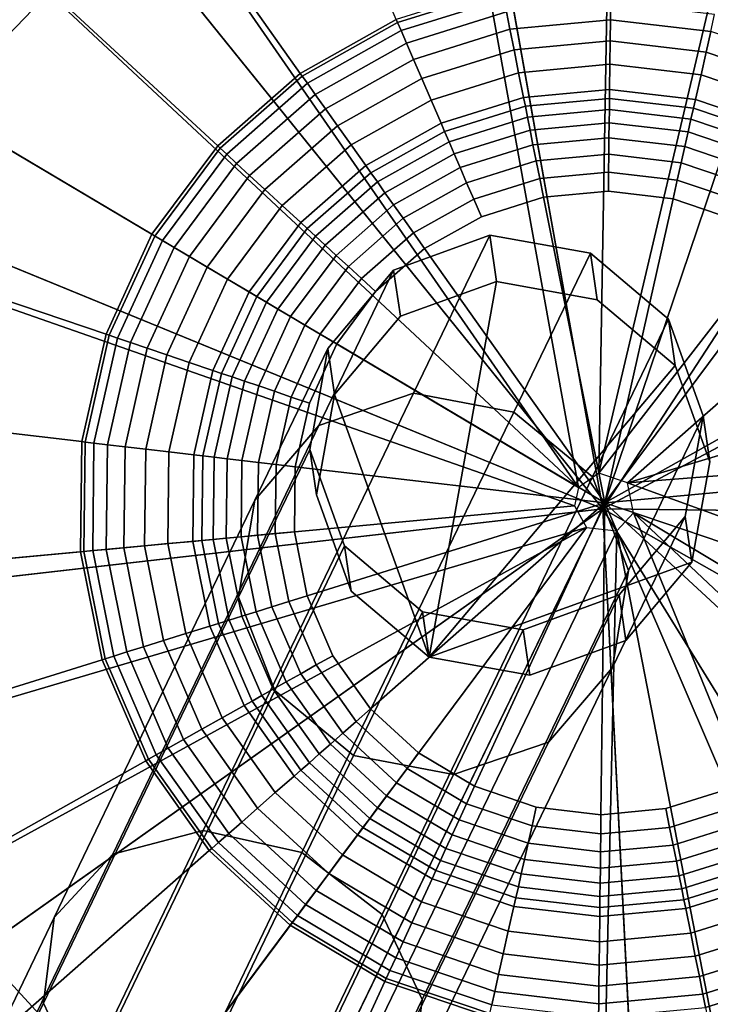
# Model space of a CAD drawing. Extents: x -43.1 to 43.1, y -41.3 to 41.3.
# Tile 606 of 656: x 15.132 to 15.675, y 29.249 to 30.023. Entities that reach past the tile are written whole.
import ezdxf

# ---------------------------------------------------------------- set-up
doc = ezdxf.new("R2010")
doc.units = 0
for name, color, linetype in [('CABLE.1', 18, 'CONTINUOUS'), ('LAMP', 7, 'CONTINUOUS'), ('LAMP_SUPPORT', 18, 'CONTINUOUS'), ('METAL_BASE', 254, 'CONTINUOUS')]:
    doc.layers.add(name, color=color, linetype=linetype)

msp = doc.modelspace()

# ---------------------------------------------------------------- linework, layer by layer
at = {"layer": 'CABLE.1'}
for points in [[(15.3669, 29.7042, 34.4221), (15.4415, 29.7296, 34.4037), (15.5014, 29.8538, 35.207), (15.4258, 29.8263, 35.2116)], [(15.4258, 29.8263, 35.2116), (15.5014, 29.8538, 35.207), (15.5068, 29.8173, 36.3935), (15.4311, 29.7901, 36.393)], [(15.4415, 29.7296, 34.4037), (15.5203, 29.7147, 34.3967), (15.5806, 29.8396, 35.2047), (15.5014, 29.8538, 35.207)], [(15.5014, 29.8538, 35.207), (15.5806, 29.8396, 35.2047), (15.5859, 29.8031, 36.3927), (15.5068, 29.8173, 36.3935)], [(15.5203, 29.7147, 34.3967), (15.5822, 29.6637, 34.4031), (15.642, 29.7877, 35.2055), (15.5806, 29.8396, 35.2047)], [(15.5806, 29.8396, 35.2047), (15.642, 29.7877, 35.2055), (15.6473, 29.7513, 36.3908), (15.5859, 29.8031, 36.3927)], [(15.3166, 29.6455, 34.4472), (15.3669, 29.7042, 34.4221), (15.4258, 29.8263, 35.2116), (15.374, 29.7647, 35.2174)], [(15.374, 29.7647, 35.2174), (15.4258, 29.8263, 35.2116), (15.4311, 29.7901, 36.393), (15.3793, 29.7287, 36.3913)], [(15.4538, 29.5221, 36.3847), (15.3793, 29.7287, 36.3913), (15.4311, 29.7901, 36.393), (15.5068, 29.8173, 36.3935)], [(15.4538, 29.5221, 36.3847), (15.5068, 29.8173, 36.3935), (15.5859, 29.8031, 36.3927), (15.6473, 29.7513, 36.3908)], [(15.5822, 29.6637, 34.4031), (15.6106, 29.5902, 34.4212), (15.6693, 29.7119, 35.2091), (15.642, 29.7877, 35.2055)], [(15.642, 29.7877, 35.2055), (15.6693, 29.7119, 35.2091), (15.6746, 29.6757, 36.3884), (15.6473, 29.7513, 36.3908)], [(15.3039, 29.5692, 34.472), (15.3166, 29.6455, 34.4472), (15.374, 29.7647, 35.2174), (15.3598, 29.6854, 35.2229)], [(15.3598, 29.6854, 35.2229), (15.374, 29.7647, 35.2174), (15.3793, 29.7287, 36.3913), (15.3651, 29.6496, 36.389)], [(15.4538, 29.5221, 36.3847), (15.6473, 29.7513, 36.3908), (15.6746, 29.6757, 36.3884), (15.6604, 29.5966, 36.386)], [(15.2048, 29.3671, 33.6967), (15.2761, 29.3858, 33.6641), (15.4415, 29.7296, 34.4037), (15.3669, 29.7042, 34.4221)], [(15.2761, 29.3858, 33.6641), (15.3537, 29.3685, 33.6518), (15.5203, 29.7147, 34.3967), (15.4415, 29.7296, 34.4037)], [(15.4538, 29.5221, 36.3847), (15.3923, 29.574, 36.3865), (15.3651, 29.6496, 36.389), (15.3793, 29.7287, 36.3913)], [(15.3537, 29.3685, 33.6518), (15.4167, 29.3198, 33.6631), (15.5822, 29.6637, 34.4031), (15.5203, 29.7147, 34.3967)], [(15.6106, 29.5902, 34.4212), (15.5979, 29.5139, 34.446), (15.6551, 29.6326, 35.2145), (15.6693, 29.7119, 35.2091)], [(15.6693, 29.7119, 35.2091), (15.6551, 29.6326, 35.2145), (15.6604, 29.5966, 36.386), (15.6746, 29.6757, 36.3884)], [(15.1587, 29.3173, 33.741), (15.2048, 29.3671, 33.6967), (15.3669, 29.7042, 34.4221), (15.3166, 29.6455, 34.4472)], [(15.3323, 29.4957, 34.4901), (15.3039, 29.5692, 34.472), (15.3598, 29.6854, 35.2229), (15.3871, 29.6096, 35.2264)], [(15.3871, 29.6096, 35.2264), (15.3598, 29.6854, 35.2229), (15.3651, 29.6496, 36.389), (15.3923, 29.574, 36.3865)], [(15.4167, 29.3198, 33.6631), (15.4483, 29.2528, 33.6951), (15.6106, 29.5902, 34.4212), (15.5822, 29.6637, 34.4031)], [(15.1503, 29.2499, 33.785), (15.1587, 29.3173, 33.741), (15.3166, 29.6455, 34.4472), (15.3039, 29.5692, 34.472)], [(15.5979, 29.5139, 34.446), (15.5476, 29.4552, 34.471), (15.6033, 29.571, 35.2203), (15.6551, 29.6326, 35.2145)], [(15.6551, 29.6326, 35.2145), (15.6033, 29.571, 35.2203), (15.6085, 29.5352, 36.3844), (15.6604, 29.5966, 36.386)], [(15.3942, 29.4447, 34.4965), (15.3323, 29.4957, 34.4901), (15.3871, 29.6096, 35.2264), (15.4486, 29.5577, 35.2272)], [(15.4486, 29.5577, 35.2272), (15.3871, 29.6096, 35.2264), (15.3923, 29.574, 36.3865), (15.4538, 29.5221, 36.3847)], [(15.4538, 29.5221, 36.3847), (15.6604, 29.5966, 36.386), (15.6085, 29.5352, 36.3844), (15.5329, 29.508, 36.3839)], [(15.4483, 29.2528, 33.6951), (15.4399, 29.1853, 33.7391), (15.5979, 29.5139, 34.446), (15.6106, 29.5902, 34.4212)], [(15.1818, 29.1828, 33.8169), (15.1503, 29.2499, 33.785), (15.3039, 29.5692, 34.472), (15.3323, 29.4957, 34.4901)], [(15.5476, 29.4552, 34.471), (15.473, 29.4298, 34.4895), (15.5277, 29.5435, 35.225), (15.6033, 29.571, 35.2203)], [(15.6033, 29.571, 35.2203), (15.5277, 29.5435, 35.225), (15.5329, 29.508, 36.3839), (15.6085, 29.5352, 36.3844)], [(15.473, 29.4298, 34.4895), (15.3942, 29.4447, 34.4965), (15.4486, 29.5577, 35.2272), (15.5277, 29.5435, 35.225)], [(15.5277, 29.5435, 35.225), (15.4486, 29.5577, 35.2272), (15.4538, 29.5221, 36.3847), (15.5329, 29.508, 36.3839)], [(15.4399, 29.1853, 33.7391), (15.3938, 29.1356, 33.7833), (15.5476, 29.4552, 34.471), (15.5979, 29.5139, 34.446)], [(15.2448, 29.1341, 33.8283), (15.1818, 29.1828, 33.8169), (15.3323, 29.4957, 34.4901), (15.3942, 29.4447, 34.4965)], [(15.3938, 29.1356, 33.7833), (15.3224, 29.1168, 33.816), (15.473, 29.4298, 34.4895), (15.5476, 29.4552, 34.471)], [(15.3224, 29.1168, 33.816), (15.2448, 29.1341, 33.8283), (15.3942, 29.4447, 34.4965), (15.473, 29.4298, 34.4895)], [(14.9622, 28.8618, 33.0604), (15.0299, 28.8729, 33.0181), (15.2761, 29.3858, 33.6641), (15.2048, 29.3671, 33.6967)], [(15.0299, 28.8729, 33.0181), (15.1061, 28.8527, 33.0022), (15.3537, 29.3685, 33.6518), (15.2761, 29.3858, 33.6641)], [(15.1061, 28.8527, 33.0022), (15.1704, 28.8067, 33.0169), (15.4167, 29.3198, 33.6631), (15.3537, 29.3685, 33.6518)], [(14.9211, 28.8224, 33.1177), (14.9622, 28.8618, 33.0604), (15.2048, 29.3671, 33.6967), (15.1587, 29.3173, 33.741)], [(14.9177, 28.7653, 33.1747), (14.9211, 28.8224, 33.1177), (15.1587, 29.3173, 33.741), (15.1503, 29.2499, 33.785)], [(15.1704, 28.8067, 33.0169), (15.2055, 28.7472, 33.0584), (15.4483, 29.2528, 33.6951), (15.4167, 29.3198, 33.6631)], [(15.2055, 28.7472, 33.0584), (15.2021, 28.6901, 33.1154), (15.4399, 29.1853, 33.7391), (15.4483, 29.2528, 33.6951)], [(14.9528, 28.7058, 33.2162), (14.9177, 28.7653, 33.1747), (15.1503, 29.2499, 33.785), (15.1818, 29.1828, 33.8169)]]:
    msp.add_3dface(points, dxfattribs=at)
at = {"layer": 'LAMP'}
for points in [[(15.6468, 30.394, 41.1433), (15.4572, 30.3844, 41.1433), (15.5903, 29.6387, 41.1433), (15.8329, 30.3562, 41.1433)], [(15.276, 30.3278, 41.1433), (15.1145, 30.228, 41.1433), (15.5903, 29.6387, 41.1433), (15.4572, 30.3844, 41.1433)], [(15.8329, 30.3562, 41.1433), (15.5903, 29.6387, 41.1433), (16.0037, 30.2733, 41.1433)], [(16.1486, 30.1506, 41.1433), (16.0037, 30.2733, 41.1433), (15.5903, 29.6387, 41.1433), (16.2583, 29.9957, 41.1433)], [(15.6351, 30.2372, 44.2735), (15.7825, 30.2073, 44.2735), (15.5903, 29.6387, 44.2735), (15.4848, 30.2296, 44.2735)], [(14.9829, 30.0912, 41.1434), (14.8894, 29.9259, 41.1434), (15.5903, 29.6387, 41.1433), (15.1145, 30.228, 41.1433)], [(15.3412, 30.1848, 44.2735), (15.4848, 30.2296, 44.2735), (15.5903, 29.6387, 44.2735), (15.2132, 30.1057, 44.2735)], [(15.7825, 30.2073, 44.2735), (15.9179, 30.1416, 44.2735), (15.5903, 29.6387, 44.2735)], [(15.0247, 30.0601, 44.2522), (15.1472, 30.1875, 44.2522), (15.2132, 30.1057, 44.2735), (15.1089, 29.9973, 44.2735)], [(16.0327, 30.0443, 44.2735), (16.1196, 29.9216, 44.2735), (15.5903, 29.6387, 44.2735), (15.9179, 30.1416, 44.2735)], [(15.1089, 29.9973, 44.2735), (15.2132, 30.1057, 44.2735), (15.5903, 29.6387, 44.2735), (15.0349, 29.8663, 44.2735)], [(16.3261, 29.8183, 41.1433), (16.2583, 29.9957, 41.1433), (15.5903, 29.6387, 41.1433), (16.3476, 29.6297, 41.1433)], [(14.84, 29.7426, 41.1434), (14.8377, 29.5527, 41.1433), (15.5903, 29.6387, 41.1433), (14.8894, 29.9259, 41.1434)], [(16.1733, 29.781, 44.2735), (16.1904, 29.6315, 44.2735), (15.5903, 29.6387, 44.2735), (16.1196, 29.9216, 44.2735)], [(14.9957, 29.721, 44.2735), (15.0349, 29.8663, 44.2735), (15.5903, 29.6387, 44.2735), (14.994, 29.5706, 44.2735)], [(14.8828, 29.3683, 41.1433), (14.9722, 29.2008, 41.1433), (15.5903, 29.6387, 41.1433), (14.8377, 29.5527, 41.1433)], [(15.1005, 29.0609, 41.1433), (15.2596, 28.9573, 41.1433), (15.5903, 29.6387, 41.1433), (14.9722, 29.2008, 41.1433)], [(15.0296, 29.4244, 44.2735), (14.994, 29.5706, 44.2735), (15.5903, 29.6387, 44.2735), (15.1005, 29.2917, 44.2735)], [(15.2022, 29.1809, 44.2735), (15.1005, 29.2917, 44.2735), (15.5903, 29.6387, 44.2735), (15.3283, 29.0987, 44.2735)], [(15.4395, 28.8965, 41.1433), (15.6288, 28.8823, 41.1433), (15.5903, 29.6387, 41.1433), (15.2596, 28.9573, 41.1433)], [(15.4708, 29.0505, 44.2735), (15.3283, 29.0987, 44.2735), (15.5903, 29.6387, 44.2735), (15.6208, 29.0393, 44.2735)], [(15.7689, 29.0657, 44.2735), (15.6208, 29.0393, 44.2735), (15.5903, 29.6387, 44.2735), (15.9058, 29.1281, 44.2735)], [(15.8157, 28.9156, 41.1433), (15.9885, 28.9944, 41.1433), (15.5903, 29.6387, 41.1433), (15.6288, 28.8823, 41.1433)], [(16.0229, 29.2227, 44.2735), (15.9058, 29.1281, 44.2735), (15.5903, 29.6387, 44.2735), (16.1127, 29.3433, 44.2735)], [(16.1362, 29.1137, 41.1433), (16.2496, 29.2659, 41.1433), (15.5903, 29.6387, 41.1433), (15.9885, 28.9944, 41.1433)], [(16.1698, 29.4825, 44.2735), (16.1127, 29.3433, 44.2735), (15.5903, 29.6387, 44.2735), (16.1904, 29.6315, 44.2735)], [(16.3216, 29.4416, 41.1433), (16.3476, 29.6297, 41.1433), (15.5903, 29.6387, 41.1433), (16.2496, 29.2659, 41.1433)], [(15.1342, 29.1007, 44.2522), (15.0148, 29.231, 44.2522), (15.1005, 29.2917, 44.2735), (15.2022, 29.1809, 44.2735)]]:
    msp.add_3dface(points, dxfattribs=at)
at = {"layer": 'LAMP_SUPPORT'}
for points in [[(15.5871, 29.6667, 40.5662), (15.5713, 29.6555, 40.5662), (15.4042, 30.5808, 40.5662), (15.6032, 30.5993, 40.5662)], [(15.5871, 29.6667, 40.5662), (15.6032, 30.5993, 40.5662), (15.8017, 30.576, 40.5662)], [(15.5713, 29.6555, 40.5662), (15.0391, 30.4234, 40.5662), (15.2134, 30.5213, 40.5662), (15.4042, 30.5808, 40.5662)], [(15.5871, 29.6667, 40.5662), (15.8017, 30.576, 40.5662), (15.9911, 30.512, 40.5662), (16.163, 30.41, 40.5662)], [(15.5713, 29.6555, 40.5662), (14.889, 30.2915, 40.5662), (15.0391, 30.4234, 40.5662)], [(15.6097, 29.659, 40.5662), (15.5871, 29.6667, 40.5662), (16.163, 30.41, 40.5662), (16.3099, 30.2745, 40.5662)], [(15.2877, 30.3487, 36.7827), (15.1477, 30.2701, 36.7827), (15.3524, 29.9811, 36.7827), (15.4279, 30.0235, 36.7827)], [(15.5713, 29.6555, 40.5662), (14.7696, 30.1312, 40.5662), (14.889, 30.2915, 40.5662)], [(15.6097, 29.659, 40.5662), (16.3099, 30.2745, 40.5662), (16.4255, 30.1114, 40.5662), (16.5046, 29.9279, 40.5662)], [(15.1477, 30.2701, 36.7827), (15.0271, 30.1641, 36.7827), (15.2874, 29.924, 36.7827), (15.3524, 29.9811, 36.7827)], [(15.0271, 30.1641, 36.7827), (14.9311, 30.0353, 36.7827), (15.2357, 29.8546, 36.7827), (15.2874, 29.924, 36.7827)], [(15.5713, 29.6555, 40.5662), (15.568, 29.641, 40.5662), (14.6861, 29.9495, 40.5662), (14.7696, 30.1312, 40.5662)], [(15.5106, 30.0493, 36.7827), (15.4279, 30.0235, 36.7827), (15.4289, 30.0211, 36.763), (15.5111, 30.0467, 36.763)], [(15.5111, 30.0467, 36.763), (15.4289, 30.0211, 36.763), (15.4317, 30.0147, 36.7108), (15.5124, 30.0399, 36.7108)], [(14.9311, 30.0353, 36.7827), (14.8641, 29.8894, 36.7827), (15.1996, 29.7759, 36.7827), (15.2357, 29.8546, 36.7827)], [(15.5124, 30.0399, 36.7108), (15.4317, 30.0147, 36.7108), (15.4359, 30.0049, 36.6355), (15.5145, 30.0294, 36.6355)], [(15.5965, 30.037, 36.6355), (15.5145, 30.0294, 36.6355), (15.5173, 30.0158, 36.5472), (15.5963, 30.0231, 36.5472)], [(15.6783, 30.0274, 36.6355), (15.5965, 30.037, 36.6355), (15.5963, 30.0231, 36.5472), (15.6752, 30.0139, 36.5472)], [(15.5145, 30.0294, 36.6355), (15.4359, 30.0049, 36.6355), (15.4414, 29.9921, 36.5472), (15.5173, 30.0158, 36.5472)], [(15.4279, 30.0235, 36.7827), (15.3524, 29.9811, 36.7827), (15.3539, 29.979, 36.763), (15.4289, 30.0211, 36.763)], [(15.4289, 30.0211, 36.763), (15.3539, 29.979, 36.763), (15.358, 29.9733, 36.7108), (15.4317, 30.0147, 36.7108)], [(15.5963, 30.0231, 36.5472), (15.5173, 30.0158, 36.5472), (15.5205, 29.9997, 36.4555), (15.5961, 30.0067, 36.4555)], [(15.6752, 30.0139, 36.5472), (15.5963, 30.0231, 36.5472), (15.5961, 30.0067, 36.4555), (15.6716, 29.9978, 36.4555)], [(15.4317, 30.0147, 36.7108), (15.358, 29.9733, 36.7108), (15.3642, 29.9646, 36.6355), (15.4359, 30.0049, 36.6355)], [(15.5173, 30.0158, 36.5472), (15.4414, 29.9921, 36.5472), (15.4479, 29.977, 36.4555), (15.5205, 29.9997, 36.4555)], [(15.7505, 29.9885, 36.5472), (15.6752, 30.0139, 36.5472), (15.6716, 29.9978, 36.4555), (15.7436, 29.9735, 36.4555)], [(15.4359, 30.0049, 36.6355), (15.3642, 29.9646, 36.6355), (15.3722, 29.9532, 36.5472), (15.4414, 29.9921, 36.5472)], [(15.5961, 30.0067, 36.4555), (15.5205, 29.9997, 36.4555), (15.5241, 29.9816, 36.3703), (15.5959, 29.9883, 36.3703)], [(15.6716, 29.9978, 36.4555), (15.5961, 30.0067, 36.4555), (15.5959, 29.9883, 36.3703), (15.6676, 29.9799, 36.3703)], [(15.5205, 29.9997, 36.4555), (15.4479, 29.977, 36.4555), (15.4552, 29.9601, 36.3703), (15.5241, 29.9816, 36.3703)], [(15.7436, 29.9735, 36.4555), (15.6716, 29.9978, 36.4555), (15.6676, 29.9799, 36.3703), (15.7359, 29.9568, 36.3703)], [(15.4414, 29.9921, 36.5472), (15.3722, 29.9532, 36.5472), (15.3817, 29.9398, 36.4555), (15.4479, 29.977, 36.4555)], [(15.5959, 29.9883, 36.3703), (15.5241, 29.9816, 36.3703), (15.528, 29.9622, 36.3013), (15.5957, 29.9685, 36.3013)], [(15.6676, 29.9799, 36.3703), (15.5959, 29.9883, 36.3703), (15.5957, 29.9685, 36.3013), (15.6632, 29.9606, 36.3013)], [(15.3524, 29.9811, 36.7827), (15.2874, 29.924, 36.7827), (15.2893, 29.9222, 36.763), (15.3539, 29.979, 36.763)], [(15.3539, 29.979, 36.763), (15.2893, 29.9222, 36.763), (15.2945, 29.9175, 36.7108), (15.358, 29.9733, 36.7108)], [(15.5241, 29.9816, 36.3703), (15.4552, 29.9601, 36.3703), (15.4631, 29.942, 36.3013), (15.528, 29.9622, 36.3013)], [(15.7359, 29.9568, 36.3703), (15.6676, 29.9799, 36.3703), (15.6632, 29.9606, 36.3013), (15.7276, 29.9388, 36.3013)], [(15.358, 29.9733, 36.7108), (15.2945, 29.9175, 36.7108), (15.3023, 29.9102, 36.6355), (15.3642, 29.9646, 36.6355)], [(15.4479, 29.977, 36.4555), (15.3817, 29.9398, 36.4555), (15.3923, 29.9248, 36.3703), (15.4552, 29.9601, 36.3703)], [(15.3642, 29.9646, 36.6355), (15.3023, 29.9102, 36.6355), (15.3125, 29.9008, 36.5472), (15.3722, 29.9532, 36.5472)], [(15.5957, 29.9685, 36.3013), (15.528, 29.9622, 36.3013), (15.5294, 29.9552, 36.2841), (15.5956, 29.9614, 36.2841)], [(15.6632, 29.9606, 36.3013), (15.5957, 29.9685, 36.3013), (15.5956, 29.9614, 36.2841), (15.6617, 29.9537, 36.2841)], [(15.4552, 29.9601, 36.3703), (15.3923, 29.9248, 36.3703), (15.4038, 29.9087, 36.3013), (15.4631, 29.942, 36.3013)], [(15.528, 29.9622, 36.3013), (15.4631, 29.942, 36.3013), (15.4659, 29.9354, 36.2841), (15.5294, 29.9552, 36.2841)], [(15.5956, 29.9614, 36.2841), (15.5294, 29.9552, 36.2841), (15.5311, 29.9466, 36.2683), (15.5955, 29.9526, 36.2683)], [(15.6617, 29.9537, 36.2841), (15.5956, 29.9614, 36.2841), (15.5955, 29.9526, 36.2683), (15.6597, 29.9451, 36.2683)], [(15.7276, 29.9388, 36.3013), (15.6632, 29.9606, 36.3013), (15.6617, 29.9537, 36.2841), (15.7247, 29.9324, 36.2841)], [(15.568, 29.641, 40.5662), (14.6398, 29.5547, 40.5662), (14.6422, 29.7545, 40.5662), (14.6861, 29.9495, 40.5662)], [(15.3722, 29.9532, 36.5472), (15.3125, 29.9008, 36.5472), (15.3246, 29.8897, 36.4555), (15.3817, 29.9398, 36.4555)], [(15.5294, 29.9552, 36.2841), (15.4659, 29.9354, 36.2841), (15.4694, 29.9273, 36.2683), (15.5311, 29.9466, 36.2683)], [(15.5955, 29.9526, 36.2683), (15.5311, 29.9466, 36.2683), (15.5331, 29.9364, 36.2543), (15.5954, 29.9422, 36.2543)], [(15.6597, 29.9451, 36.2683), (15.5955, 29.9526, 36.2683), (15.5954, 29.9422, 36.2543), (15.6575, 29.935, 36.2543)], [(15.7247, 29.9324, 36.2841), (15.6617, 29.9537, 36.2841), (15.6597, 29.9451, 36.2683), (15.721, 29.9243, 36.2683)], [(15.4631, 29.942, 36.3013), (15.4038, 29.9087, 36.3013), (15.4079, 29.9029, 36.2841), (15.4659, 29.9354, 36.2841)], [(15.5311, 29.9466, 36.2683), (15.4694, 29.9273, 36.2683), (15.4735, 29.9178, 36.2543), (15.5331, 29.9364, 36.2543)], [(15.5954, 29.9422, 36.2543), (15.5331, 29.9364, 36.2543), (15.5354, 29.9249, 36.2426), (15.5952, 29.9305, 36.2426)], [(15.6575, 29.935, 36.2543), (15.5954, 29.9422, 36.2543), (15.5952, 29.9305, 36.2426), (15.6549, 29.9235, 36.2426)], [(15.721, 29.9243, 36.2683), (15.6597, 29.9451, 36.2683), (15.6575, 29.935, 36.2543), (15.7167, 29.9149, 36.2543)], [(15.3817, 29.9398, 36.4555), (15.3246, 29.8897, 36.4555), (15.3382, 29.8772, 36.3703), (15.3923, 29.9248, 36.3703)], [(15.4659, 29.9354, 36.2841), (15.4079, 29.9029, 36.2841), (15.413, 29.8957, 36.2683), (15.4694, 29.9273, 36.2683)], [(15.5331, 29.9364, 36.2543), (15.4735, 29.9178, 36.2543), (15.4781, 29.9071, 36.2426), (15.5354, 29.9249, 36.2426)], [(15.7167, 29.9149, 36.2543), (15.6575, 29.935, 36.2543), (15.6549, 29.9235, 36.2426), (15.7118, 29.9043, 36.2426)], [(15.3923, 29.9248, 36.3703), (15.3382, 29.8772, 36.3703), (15.3527, 29.8638, 36.3013), (15.4038, 29.9087, 36.3013)], [(15.4694, 29.9273, 36.2683), (15.413, 29.8957, 36.2683), (15.419, 29.8872, 36.2543), (15.4735, 29.9178, 36.2543)], [(15.5354, 29.9249, 36.2426), (15.4781, 29.9071, 36.2426), (15.4832, 29.8951, 36.2337), (15.538, 29.9122, 36.2337)], [(15.5952, 29.9305, 36.2426), (15.5354, 29.9249, 36.2426), (15.538, 29.9122, 36.2337), (15.5951, 29.9175, 36.2337)], [(15.6549, 29.9235, 36.2426), (15.5952, 29.9305, 36.2426), (15.5951, 29.9175, 36.2337), (15.652, 29.9108, 36.2337)], [(15.6097, 29.659, 40.5662), (16.5046, 29.9279, 40.5662), (16.5438, 29.7319, 40.5662)], [(15.2874, 29.924, 36.7827), (15.2357, 29.8546, 36.7827), (15.238, 29.8532, 36.763), (15.2893, 29.9222, 36.763)], [(15.2893, 29.9222, 36.763), (15.238, 29.8532, 36.763), (15.2439, 29.8497, 36.7108), (15.2945, 29.9175, 36.7108)], [(15.2945, 29.9175, 36.7108), (15.2439, 29.8497, 36.7108), (15.2532, 29.8442, 36.6355), (15.3023, 29.9102, 36.6355)], [(15.4735, 29.9178, 36.2543), (15.419, 29.8872, 36.2543), (15.4257, 29.8777, 36.2426), (15.4781, 29.9071, 36.2426)], [(15.5951, 29.9175, 36.2337), (15.538, 29.9122, 36.2337), (15.5407, 29.8984, 36.228), (15.5949, 29.9034, 36.228)], [(15.652, 29.9108, 36.2337), (15.5951, 29.9175, 36.2337), (15.5949, 29.9034, 36.228), (15.6489, 29.8971, 36.228)], [(15.7118, 29.9043, 36.2426), (15.6549, 29.9235, 36.2426), (15.652, 29.9108, 36.2337), (15.7063, 29.8925, 36.2337)], [(15.3023, 29.9102, 36.6355), (15.2532, 29.8442, 36.6355), (15.2651, 29.8371, 36.5472), (15.3125, 29.9008, 36.5472)], [(15.538, 29.9122, 36.2337), (15.4832, 29.8951, 36.2337), (15.4888, 29.8822, 36.228), (15.5407, 29.8984, 36.228)], [(15.7063, 29.8925, 36.2337), (15.652, 29.9108, 36.2337), (15.6489, 29.8971, 36.228), (15.7005, 29.8797, 36.228)], [(15.4038, 29.9087, 36.3013), (15.3527, 29.8638, 36.3013), (15.3579, 29.859, 36.2841), (15.4079, 29.9029, 36.2841)], [(15.4079, 29.9029, 36.2841), (15.3579, 29.859, 36.2841), (15.3644, 29.853, 36.2683), (15.413, 29.8957, 36.2683)], [(15.4781, 29.9071, 36.2426), (15.4257, 29.8777, 36.2426), (15.4333, 29.8671, 36.2337), (15.4832, 29.8951, 36.2337)], [(15.5949, 29.9034, 36.228), (15.5407, 29.8984, 36.228), (15.5437, 29.8837, 36.226), (15.5947, 29.8884, 36.226)], [(15.6489, 29.8971, 36.228), (15.5949, 29.9034, 36.228), (15.5947, 29.8884, 36.226), (15.6456, 29.8825, 36.226)], [(15.3125, 29.9008, 36.5472), (15.2651, 29.8371, 36.5472), (15.2792, 29.8287, 36.4555), (15.3246, 29.8897, 36.4555)], [(15.413, 29.8957, 36.2683), (15.3644, 29.853, 36.2683), (15.372, 29.846, 36.2543), (15.419, 29.8872, 36.2543)], [(15.4832, 29.8951, 36.2337), (15.4333, 29.8671, 36.2337), (15.4414, 29.8556, 36.228), (15.4888, 29.8822, 36.228)], [(15.5407, 29.8984, 36.228), (15.4888, 29.8822, 36.228), (15.4948, 29.8684, 36.226), (15.5437, 29.8837, 36.226)], [(15.7005, 29.8797, 36.228), (15.6489, 29.8971, 36.228), (15.6456, 29.8825, 36.226), (15.6942, 29.866, 36.226)], [(14.8641, 29.8894, 36.7827), (14.8288, 29.7327, 36.7827), (15.1805, 29.6915, 36.7827), (15.1996, 29.7759, 36.7827)], [(15.3246, 29.8897, 36.4555), (15.2792, 29.8287, 36.4555), (15.2951, 29.8193, 36.3703), (15.3382, 29.8772, 36.3703)], [(15.419, 29.8872, 36.2543), (15.372, 29.846, 36.2543), (15.3806, 29.838, 36.2426), (15.4257, 29.8777, 36.2426)], [(15.6456, 29.8825, 36.226), (15.5947, 29.8884, 36.226), (15.5437, 29.8837, 36.226), (15.5918, 29.6433, 36.226)], [(15.4888, 29.8822, 36.228), (15.4414, 29.8556, 36.228), (15.4501, 29.8433, 36.226), (15.4948, 29.8684, 36.226)], [(15.5437, 29.8837, 36.226), (15.4948, 29.8684, 36.226), (15.4501, 29.8433, 36.226), (15.5918, 29.6433, 36.226)], [(15.7383, 29.8399, 36.226), (15.6942, 29.866, 36.226), (15.6456, 29.8825, 36.226), (15.5918, 29.6433, 36.226)], [(15.3382, 29.8772, 36.3703), (15.2951, 29.8193, 36.3703), (15.3121, 29.8093, 36.3013), (15.3527, 29.8638, 36.3013)], [(15.4257, 29.8777, 36.2426), (15.3806, 29.838, 36.2426), (15.3902, 29.8292, 36.2337), (15.4333, 29.8671, 36.2337)], [(15.3527, 29.8638, 36.3013), (15.3121, 29.8093, 36.3013), (15.3182, 29.8056, 36.2841), (15.3579, 29.859, 36.2841)], [(15.4333, 29.8671, 36.2337), (15.3902, 29.8292, 36.2337), (15.4005, 29.8197, 36.228), (15.4414, 29.8556, 36.228)], [(15.3579, 29.859, 36.2841), (15.3182, 29.8056, 36.2841), (15.3258, 29.8011, 36.2683), (15.3644, 29.853, 36.2683)], [(15.4414, 29.8556, 36.228), (15.4005, 29.8197, 36.228), (15.4116, 29.8095, 36.226), (15.4501, 29.8433, 36.226)], [(15.2357, 29.8546, 36.7827), (15.1996, 29.7759, 36.7827), (15.202, 29.7751, 36.763), (15.238, 29.8532, 36.763)], [(15.238, 29.8532, 36.763), (15.202, 29.7751, 36.763), (15.2086, 29.7728, 36.7108), (15.2439, 29.8497, 36.7108)], [(15.2439, 29.8497, 36.7108), (15.2086, 29.7728, 36.7108), (15.2188, 29.7694, 36.6355), (15.2532, 29.8442, 36.6355)], [(15.3644, 29.853, 36.2683), (15.3258, 29.8011, 36.2683), (15.3347, 29.7958, 36.2543), (15.372, 29.846, 36.2543)], [(15.2532, 29.8442, 36.6355), (15.2188, 29.7694, 36.6355), (15.2319, 29.765, 36.5472), (15.2651, 29.8371, 36.5472)], [(15.372, 29.846, 36.2543), (15.3347, 29.7958, 36.2543), (15.3448, 29.7899, 36.2426), (15.3806, 29.838, 36.2426)], [(15.4501, 29.8433, 36.226), (15.4116, 29.8095, 36.226), (15.381, 29.7684, 36.226), (15.5918, 29.6433, 36.226)], [(15.8056, 29.7633, 36.226), (15.7759, 29.8051, 36.226), (15.7383, 29.8399, 36.226), (15.5918, 29.6433, 36.226)], [(15.2651, 29.8371, 36.5472), (15.2319, 29.765, 36.5472), (15.2475, 29.7597, 36.4555), (15.2792, 29.8287, 36.4555)], [(15.3806, 29.838, 36.2426), (15.3448, 29.7899, 36.2426), (15.3559, 29.7832, 36.2337), (15.3902, 29.8292, 36.2337)], [(15.2792, 29.8287, 36.4555), (15.2475, 29.7597, 36.4555), (15.2649, 29.7538, 36.3703), (15.2951, 29.8193, 36.3703)], [(15.3902, 29.8292, 36.2337), (15.3559, 29.7832, 36.2337), (15.368, 29.776, 36.228), (15.4005, 29.8197, 36.228)], [(15.2951, 29.8193, 36.3703), (15.2649, 29.7538, 36.3703), (15.2837, 29.7475, 36.3013), (15.3121, 29.8093, 36.3013)], [(15.4005, 29.8197, 36.228), (15.368, 29.776, 36.228), (15.381, 29.7684, 36.226), (15.4116, 29.8095, 36.226)], [(15.3121, 29.8093, 36.3013), (15.2837, 29.7475, 36.3013), (15.2904, 29.7452, 36.2841), (15.3182, 29.8056, 36.2841)], [(15.3182, 29.8056, 36.2841), (15.2904, 29.7452, 36.2841), (15.2988, 29.7424, 36.2683), (15.3258, 29.8011, 36.2683)], [(15.3258, 29.8011, 36.2683), (15.2988, 29.7424, 36.2683), (15.3086, 29.739, 36.2543), (15.3347, 29.7958, 36.2543)], [(15.3347, 29.7958, 36.2543), (15.3086, 29.739, 36.2543), (15.3197, 29.7353, 36.2426), (15.3448, 29.7899, 36.2426)], [(15.3448, 29.7899, 36.2426), (15.3197, 29.7353, 36.2426), (15.332, 29.7311, 36.2337), (15.3559, 29.7832, 36.2337)], [(15.3559, 29.7832, 36.2337), (15.332, 29.7311, 36.2337), (15.3453, 29.7266, 36.228), (15.368, 29.776, 36.228)], [(15.1996, 29.7759, 36.7827), (15.1805, 29.6915, 36.7827), (15.1831, 29.6912, 36.763), (15.202, 29.7751, 36.763)], [(15.202, 29.7751, 36.763), (15.1831, 29.6912, 36.763), (15.1901, 29.6903, 36.7108), (15.2086, 29.7728, 36.7108)], [(15.2086, 29.7728, 36.7108), (15.1901, 29.6903, 36.7108), (15.2007, 29.6891, 36.6355), (15.2188, 29.7694, 36.6355)], [(15.368, 29.776, 36.228), (15.3453, 29.7266, 36.228), (15.3596, 29.7218, 36.226), (15.381, 29.7684, 36.226)], [(15.2188, 29.7694, 36.6355), (15.2007, 29.6891, 36.6355), (15.2145, 29.6875, 36.5472), (15.2319, 29.765, 36.5472)], [(15.2319, 29.765, 36.5472), (15.2145, 29.6875, 36.5472), (15.2308, 29.6856, 36.4555), (15.2475, 29.7597, 36.4555)], [(15.381, 29.7684, 36.226), (15.3596, 29.7218, 36.226), (15.3483, 29.6718, 36.226), (15.5918, 29.6433, 36.226)], [(15.8359, 29.666, 36.226), (15.8259, 29.7162, 36.226), (15.8056, 29.7633, 36.226), (15.5918, 29.6433, 36.226)], [(15.2475, 29.7597, 36.4555), (15.2308, 29.6856, 36.4555), (15.2491, 29.6834, 36.3703), (15.2649, 29.7538, 36.3703)], [(15.2649, 29.7538, 36.3703), (15.2491, 29.6834, 36.3703), (15.2687, 29.6811, 36.3013), (15.2837, 29.7475, 36.3013)], [(15.2837, 29.7475, 36.3013), (15.2687, 29.6811, 36.3013), (15.2758, 29.6803, 36.2841), (15.2904, 29.7452, 36.2841)], [(15.2904, 29.7452, 36.2841), (15.2758, 29.6803, 36.2841), (15.2846, 29.6793, 36.2683), (15.2988, 29.7424, 36.2683)], [(15.2988, 29.7424, 36.2683), (15.2846, 29.6793, 36.2683), (15.2948, 29.6781, 36.2543), (15.3086, 29.739, 36.2543)], [(15.3086, 29.739, 36.2543), (15.2948, 29.6781, 36.2543), (15.3065, 29.6767, 36.2426), (15.3197, 29.7353, 36.2426)], [(14.8288, 29.7327, 36.7827), (14.8269, 29.5721, 36.7827), (15.1795, 29.6049, 36.7827), (15.1805, 29.6915, 36.7827)], [(15.3197, 29.7353, 36.2426), (15.3065, 29.6767, 36.2426), (15.3194, 29.6752, 36.2337), (15.332, 29.7311, 36.2337)], [(15.6097, 29.659, 40.5662), (16.5438, 29.7319, 40.5662), (16.5414, 29.532, 40.5662), (16.4975, 29.337, 40.5662)], [(15.332, 29.7311, 36.2337), (15.3194, 29.6752, 36.2337), (15.3334, 29.6736, 36.228), (15.3453, 29.7266, 36.228)], [(15.3453, 29.7266, 36.228), (15.3334, 29.6736, 36.228), (15.3483, 29.6718, 36.226), (15.3596, 29.7218, 36.226)], [(15.1805, 29.6915, 36.7827), (15.1795, 29.6049, 36.7827), (15.1821, 29.6051, 36.763), (15.1831, 29.6912, 36.763)], [(15.1831, 29.6912, 36.763), (15.1821, 29.6051, 36.763), (15.1891, 29.6058, 36.7108), (15.1901, 29.6903, 36.7108)], [(15.1901, 29.6903, 36.7108), (15.1891, 29.6058, 36.7108), (15.1997, 29.6068, 36.6355), (15.2007, 29.6891, 36.6355)], [(15.2007, 29.6891, 36.6355), (15.1997, 29.6068, 36.6355), (15.2135, 29.6081, 36.5472), (15.2145, 29.6875, 36.5472)], [(15.2145, 29.6875, 36.5472), (15.2135, 29.6081, 36.5472), (15.2299, 29.6096, 36.4555), (15.2308, 29.6856, 36.4555)], [(15.2308, 29.6856, 36.4555), (15.2299, 29.6096, 36.4555), (15.2482, 29.6113, 36.3703), (15.2491, 29.6834, 36.3703)], [(15.2491, 29.6834, 36.3703), (15.2482, 29.6113, 36.3703), (15.2679, 29.6131, 36.3013), (15.2687, 29.6811, 36.3013)], [(15.2687, 29.6811, 36.3013), (15.2679, 29.6131, 36.3013), (15.275, 29.6138, 36.2841), (15.2758, 29.6803, 36.2841)], [(15.2758, 29.6803, 36.2841), (15.275, 29.6138, 36.2841), (15.2838, 29.6146, 36.2683), (15.2846, 29.6793, 36.2683)], [(15.2846, 29.6793, 36.2683), (15.2838, 29.6146, 36.2683), (15.2941, 29.6156, 36.2543), (15.2948, 29.6781, 36.2543)], [(15.2948, 29.6781, 36.2543), (15.2941, 29.6156, 36.2543), (15.3058, 29.6166, 36.2426), (15.3065, 29.6767, 36.2426)], [(15.3065, 29.6767, 36.2426), (15.3058, 29.6166, 36.2426), (15.3187, 29.6179, 36.2337), (15.3194, 29.6752, 36.2337)], [(15.3194, 29.6752, 36.2337), (15.3187, 29.6179, 36.2337), (15.3327, 29.6192, 36.228), (15.3334, 29.6736, 36.228)], [(15.3334, 29.6736, 36.228), (15.3327, 29.6192, 36.228), (15.3477, 29.6205, 36.226), (15.3483, 29.6718, 36.226)], [(15.3483, 29.6718, 36.226), (15.3477, 29.6205, 36.226), (15.3577, 29.5703, 36.226), (15.5918, 29.6433, 36.226)], [(15.8241, 29.5647, 36.226), (15.8353, 29.6147, 36.226), (15.8359, 29.666, 36.226), (15.5918, 29.6433, 36.226)], [(15.6144, 29.6356, 40.5662), (15.6097, 29.659, 40.5662), (16.4975, 29.337, 40.5662), (16.414, 29.1554, 40.5662)], [(15.568, 29.641, 40.5662), (15.5775, 29.6241, 40.5662), (14.679, 29.3587, 40.5662), (14.6398, 29.5547, 40.5662)], [(15.3577, 29.5703, 36.226), (15.378, 29.5232, 36.226), (15.4077, 29.4814, 36.226), (15.5918, 29.6433, 36.226)], [(15.4077, 29.4814, 36.226), (15.4453, 29.4467, 36.226), (15.4894, 29.4205, 36.226), (15.5918, 29.6433, 36.226)], [(15.4894, 29.4205, 36.226), (15.538, 29.4041, 36.226), (15.5889, 29.3981, 36.226), (15.5918, 29.6433, 36.226)], [(15.5889, 29.3981, 36.226), (15.6399, 29.4029, 36.226), (15.6888, 29.4181, 36.226), (15.5918, 29.6433, 36.226)], [(15.6888, 29.4181, 36.226), (15.7335, 29.4432, 36.226), (15.772, 29.477, 36.226), (15.5918, 29.6433, 36.226)], [(15.772, 29.477, 36.226), (15.8027, 29.5182, 36.226), (15.8241, 29.5647, 36.226), (15.5918, 29.6433, 36.226)], [(15.6013, 29.6213, 40.5662), (15.6144, 29.6356, 40.5662), (15.9702, 28.7653, 40.5662), (15.7794, 28.7058, 40.5662)], [(15.6144, 29.6356, 40.5662), (16.2946, 28.9951, 40.5662), (16.1445, 28.8631, 40.5662), (15.9702, 28.7653, 40.5662)], [(15.6144, 29.6356, 40.5662), (16.414, 29.1554, 40.5662), (16.2946, 28.9951, 40.5662)], [(15.5775, 29.6241, 40.5662), (14.7582, 29.1751, 40.5662), (14.679, 29.3587, 40.5662)], [(15.5775, 29.6241, 40.5662), (15.0206, 28.8765, 40.5662), (14.8737, 29.012, 40.5662), (14.7582, 29.1751, 40.5662)], [(15.5775, 29.6241, 40.5662), (15.6013, 29.6213, 40.5662), (15.1925, 28.7745, 40.5662), (15.0206, 28.8765, 40.5662)], [(15.6013, 29.6213, 40.5662), (15.5804, 28.6872, 40.5662), (15.3819, 28.7105, 40.5662), (15.1925, 28.7745, 40.5662)], [(15.2838, 29.6146, 36.2683), (15.2965, 29.5512, 36.2683), (15.3064, 29.5543, 36.2543), (15.2941, 29.6156, 36.2543)], [(15.2941, 29.6156, 36.2543), (15.3064, 29.5543, 36.2543), (15.3176, 29.5578, 36.2426), (15.3058, 29.6166, 36.2426)], [(15.3058, 29.6166, 36.2426), (15.3176, 29.5578, 36.2426), (15.33, 29.5616, 36.2337), (15.3187, 29.6179, 36.2337)], [(15.3187, 29.6179, 36.2337), (15.33, 29.5616, 36.2337), (15.3434, 29.5658, 36.228), (15.3327, 29.6192, 36.228)], [(15.3327, 29.6192, 36.228), (15.3434, 29.5658, 36.228), (15.3577, 29.5703, 36.226), (15.3477, 29.6205, 36.226)], [(15.6013, 29.6213, 40.5662), (15.7794, 28.7058, 40.5662), (15.5804, 28.6872, 40.5662)], [(15.1997, 29.6068, 36.6355), (15.2159, 29.5261, 36.6355), (15.2291, 29.5302, 36.5472), (15.2135, 29.6081, 36.5472)], [(15.2135, 29.6081, 36.5472), (15.2291, 29.5302, 36.5472), (15.2448, 29.5351, 36.4555), (15.2299, 29.6096, 36.4555)], [(15.2299, 29.6096, 36.4555), (15.2448, 29.5351, 36.4555), (15.2624, 29.5406, 36.3703), (15.2482, 29.6113, 36.3703)], [(15.2482, 29.6113, 36.3703), (15.2624, 29.5406, 36.3703), (15.2813, 29.5464, 36.3013), (15.2679, 29.6131, 36.3013)], [(15.2679, 29.6131, 36.3013), (15.2813, 29.5464, 36.3013), (15.2881, 29.5486, 36.2841), (15.275, 29.6138, 36.2841)], [(15.275, 29.6138, 36.2841), (15.2881, 29.5486, 36.2841), (15.2965, 29.5512, 36.2683), (15.2838, 29.6146, 36.2683)], [(14.8269, 29.5721, 36.7827), (14.8584, 29.4146, 36.7827), (15.1965, 29.52, 36.7827), (15.1795, 29.6049, 36.7827)], [(15.1795, 29.6049, 36.7827), (15.1965, 29.52, 36.7827), (15.199, 29.5208, 36.763), (15.1821, 29.6051, 36.763)], [(15.1821, 29.6051, 36.763), (15.199, 29.5208, 36.763), (15.2056, 29.5229, 36.7108), (15.1891, 29.6058, 36.7108)], [(15.1891, 29.6058, 36.7108), (15.2056, 29.5229, 36.7108), (15.2159, 29.5261, 36.6355), (15.1997, 29.6068, 36.6355)], [(15.3434, 29.5658, 36.228), (15.3649, 29.5159, 36.228), (15.378, 29.5232, 36.226), (15.3577, 29.5703, 36.226)], [(15.3176, 29.5578, 36.2426), (15.3413, 29.5026, 36.2426), (15.3527, 29.509, 36.2337), (15.33, 29.5616, 36.2337)], [(15.33, 29.5616, 36.2337), (15.3527, 29.509, 36.2337), (15.3649, 29.5159, 36.228), (15.3434, 29.5658, 36.228)], [(15.2965, 29.5512, 36.2683), (15.3221, 29.4918, 36.2683), (15.3311, 29.4969, 36.2543), (15.3064, 29.5543, 36.2543)], [(15.3064, 29.5543, 36.2543), (15.3311, 29.4969, 36.2543), (15.3413, 29.5026, 36.2426), (15.3176, 29.5578, 36.2426)], [(15.2624, 29.5406, 36.3703), (15.2909, 29.4743, 36.3703), (15.3082, 29.484, 36.3013), (15.2813, 29.5464, 36.3013)], [(15.2813, 29.5464, 36.3013), (15.3082, 29.484, 36.3013), (15.3144, 29.4875, 36.2841), (15.2881, 29.5486, 36.2841)], [(15.2881, 29.5486, 36.2841), (15.3144, 29.4875, 36.2841), (15.3221, 29.4918, 36.2683), (15.2965, 29.5512, 36.2683)], [(15.2448, 29.5351, 36.4555), (15.2749, 29.4653, 36.4555), (15.2909, 29.4743, 36.3703), (15.2624, 29.5406, 36.3703)], [(15.2159, 29.5261, 36.6355), (15.2485, 29.4505, 36.6355), (15.2606, 29.4573, 36.5472), (15.2291, 29.5302, 36.5472)], [(15.2291, 29.5302, 36.5472), (15.2606, 29.4573, 36.5472), (15.2749, 29.4653, 36.4555), (15.2448, 29.5351, 36.4555)], [(15.199, 29.5208, 36.763), (15.233, 29.4418, 36.763), (15.2391, 29.4452, 36.7108), (15.2056, 29.5229, 36.7108)], [(15.2056, 29.5229, 36.7108), (15.2391, 29.4452, 36.7108), (15.2485, 29.4505, 36.6355), (15.2159, 29.5261, 36.6355)], [(15.3649, 29.5159, 36.228), (15.3964, 29.4715, 36.228), (15.4077, 29.4814, 36.226), (15.378, 29.5232, 36.226)], [(14.8584, 29.4146, 36.7827), (14.922, 29.2671, 36.7827), (15.2308, 29.4405, 36.7827), (15.1965, 29.52, 36.7827)], [(15.1965, 29.52, 36.7827), (15.2308, 29.4405, 36.7827), (15.233, 29.4418, 36.763), (15.199, 29.5208, 36.763)], [(15.3527, 29.509, 36.2337), (15.3858, 29.4622, 36.2337), (15.3964, 29.4715, 36.228), (15.3649, 29.5159, 36.228)], [(15.3413, 29.5026, 36.2426), (15.3761, 29.4536, 36.2426), (15.3858, 29.4622, 36.2337), (15.3527, 29.509, 36.2337)], [(15.3311, 29.4969, 36.2543), (15.3672, 29.4459, 36.2543), (15.3761, 29.4536, 36.2426), (15.3413, 29.5026, 36.2426)], [(15.3144, 29.4875, 36.2841), (15.3528, 29.4332, 36.2841), (15.3595, 29.439, 36.2683), (15.3221, 29.4918, 36.2683)], [(15.3221, 29.4918, 36.2683), (15.3595, 29.439, 36.2683), (15.3672, 29.4459, 36.2543), (15.3311, 29.4969, 36.2543)], [(15.2909, 29.4743, 36.3703), (15.3326, 29.4155, 36.3703), (15.3475, 29.4285, 36.3013), (15.3082, 29.484, 36.3013)], [(15.3082, 29.484, 36.3013), (15.3475, 29.4285, 36.3013), (15.3528, 29.4332, 36.2841), (15.3144, 29.4875, 36.2841)], [(15.3964, 29.4715, 36.228), (15.4364, 29.4346, 36.228), (15.4453, 29.4467, 36.226), (15.4077, 29.4814, 36.226)], [(15.2749, 29.4653, 36.4555), (15.3188, 29.4033, 36.4555), (15.3326, 29.4155, 36.3703), (15.2909, 29.4743, 36.3703)], [(15.3858, 29.4622, 36.2337), (15.428, 29.4233, 36.2337), (15.4364, 29.4346, 36.228), (15.3964, 29.4715, 36.228)], [(15.2606, 29.4573, 36.5472), (15.3065, 29.3924, 36.5472), (15.3188, 29.4033, 36.4555), (15.2749, 29.4653, 36.4555)], [(15.3761, 29.4536, 36.2426), (15.4202, 29.4129, 36.2426), (15.428, 29.4233, 36.2337), (15.3858, 29.4622, 36.2337)], [(15.2485, 29.4505, 36.6355), (15.2961, 29.3833, 36.6355), (15.3065, 29.3924, 36.5472), (15.2606, 29.4573, 36.5472)], [(15.3672, 29.4459, 36.2543), (15.4132, 29.4035, 36.2543), (15.4202, 29.4129, 36.2426), (15.3761, 29.4536, 36.2426)], [(15.233, 29.4418, 36.763), (15.2828, 29.3716, 36.763), (15.288, 29.3762, 36.7108), (15.2391, 29.4452, 36.7108)], [(15.2391, 29.4452, 36.7108), (15.288, 29.3762, 36.7108), (15.2961, 29.3833, 36.6355), (15.2485, 29.4505, 36.6355)], [(15.3595, 29.439, 36.2683), (15.407, 29.3952, 36.2683), (15.4132, 29.4035, 36.2543), (15.3672, 29.4459, 36.2543)], [(15.4364, 29.4346, 36.228), (15.4831, 29.4068, 36.228), (15.4894, 29.4205, 36.226), (15.4453, 29.4467, 36.226)], [(14.922, 29.2671, 36.7827), (15.0148, 29.1361, 36.7827), (15.2808, 29.3699, 36.7827), (15.2308, 29.4405, 36.7827)], [(15.2308, 29.4405, 36.7827), (15.2808, 29.3699, 36.7827), (15.2828, 29.3716, 36.763), (15.233, 29.4418, 36.763)], [(15.3528, 29.4332, 36.2841), (15.4017, 29.3881, 36.2841), (15.407, 29.3952, 36.2683), (15.3595, 29.439, 36.2683)], [(15.3475, 29.4285, 36.3013), (15.3975, 29.3824, 36.3013), (15.4017, 29.3881, 36.2841), (15.3528, 29.4332, 36.2841)], [(15.428, 29.4233, 36.2337), (15.4773, 29.3941, 36.2337), (15.4831, 29.4068, 36.228), (15.4364, 29.4346, 36.228)], [(15.3326, 29.4155, 36.3703), (15.3857, 29.3666, 36.3703), (15.3975, 29.3824, 36.3013), (15.3475, 29.4285, 36.3013)], [(15.4202, 29.4129, 36.2426), (15.4718, 29.3823, 36.2426), (15.4773, 29.3941, 36.2337), (15.428, 29.4233, 36.2337)], [(15.3188, 29.4033, 36.4555), (15.3747, 29.3518, 36.4555), (15.3857, 29.3666, 36.3703), (15.3326, 29.4155, 36.3703)], [(15.4831, 29.4068, 36.228), (15.5347, 29.3894, 36.228), (15.538, 29.4041, 36.226), (15.4894, 29.4205, 36.226)], [(15.6429, 29.3881, 36.228), (15.6948, 29.4043, 36.228), (15.6888, 29.4181, 36.226), (15.6399, 29.4029, 36.226)], [(15.4132, 29.4035, 36.2543), (15.4669, 29.3716, 36.2543), (15.4718, 29.3823, 36.2426), (15.4202, 29.4129, 36.2426)], [(15.4773, 29.3941, 36.2337), (15.5316, 29.3757, 36.2337), (15.5347, 29.3894, 36.228), (15.4831, 29.4068, 36.228)], [(15.3065, 29.3924, 36.5472), (15.3649, 29.3386, 36.5472), (15.3747, 29.3518, 36.4555), (15.3188, 29.4033, 36.4555)], [(15.407, 29.3952, 36.2683), (15.4626, 29.3622, 36.2683), (15.4669, 29.3716, 36.2543), (15.4132, 29.4035, 36.2543)], [(15.5347, 29.3894, 36.228), (15.5887, 29.3831, 36.228), (15.5889, 29.3981, 36.226), (15.538, 29.4041, 36.226)], [(15.5887, 29.3831, 36.228), (15.6429, 29.3881, 36.228), (15.6399, 29.4029, 36.226), (15.5889, 29.3981, 36.226)], [(15.6456, 29.3743, 36.2337), (15.7004, 29.3914, 36.2337), (15.6948, 29.4043, 36.228), (15.6429, 29.3881, 36.228)], [(15.2961, 29.3833, 36.6355), (15.3566, 29.3275, 36.6355), (15.3649, 29.3386, 36.5472), (15.3065, 29.3924, 36.5472)], [(15.4017, 29.3881, 36.2841), (15.4589, 29.3542, 36.2841), (15.4626, 29.3622, 36.2683), (15.407, 29.3952, 36.2683)], [(15.4718, 29.3823, 36.2426), (15.5287, 29.363, 36.2426), (15.5316, 29.3757, 36.2337), (15.4773, 29.3941, 36.2337)], [(15.6482, 29.3616, 36.2426), (15.7055, 29.3795, 36.2426), (15.7004, 29.3914, 36.2337), (15.6456, 29.3743, 36.2337)], [(15.288, 29.3762, 36.7108), (15.3502, 29.3189, 36.7108), (15.3566, 29.3275, 36.6355), (15.2961, 29.3833, 36.6355)], [(15.3975, 29.3824, 36.3013), (15.456, 29.3477, 36.3013), (15.4589, 29.3542, 36.2841), (15.4017, 29.3881, 36.2841)], [(15.5316, 29.3757, 36.2337), (15.5885, 29.369, 36.2337), (15.5887, 29.3831, 36.228), (15.5347, 29.3894, 36.228)], [(15.5885, 29.369, 36.2337), (15.6456, 29.3743, 36.2337), (15.6429, 29.3881, 36.228), (15.5887, 29.3831, 36.228)], [(15.2828, 29.3716, 36.763), (15.346, 29.3133, 36.763), (15.3502, 29.3189, 36.7108), (15.288, 29.3762, 36.7108)], [(15.3857, 29.3666, 36.3703), (15.4477, 29.3297, 36.3703), (15.456, 29.3477, 36.3013), (15.3975, 29.3824, 36.3013)], [(15.4669, 29.3716, 36.2543), (15.5262, 29.3516, 36.2543), (15.5287, 29.363, 36.2426), (15.4718, 29.3823, 36.2426)], [(15.5287, 29.363, 36.2426), (15.5884, 29.356, 36.2426), (15.5885, 29.369, 36.2337), (15.5316, 29.3757, 36.2337)], [(15.6505, 29.3501, 36.2543), (15.7101, 29.3687, 36.2543), (15.7055, 29.3795, 36.2426), (15.6482, 29.3616, 36.2426)], [(15.0148, 29.1361, 36.7827), (15.1329, 29.0272, 36.7827), (15.3444, 29.3112, 36.7827), (15.2808, 29.3699, 36.7827)], [(15.2808, 29.3699, 36.7827), (15.3444, 29.3112, 36.7827), (15.346, 29.3133, 36.763), (15.2828, 29.3716, 36.763)], [(15.4626, 29.3622, 36.2683), (15.5239, 29.3415, 36.2683), (15.5262, 29.3516, 36.2543), (15.4669, 29.3716, 36.2543)], [(15.5884, 29.356, 36.2426), (15.6482, 29.3616, 36.2426), (15.6456, 29.3743, 36.2337), (15.5885, 29.369, 36.2337)], [(15.6525, 29.3399, 36.2683), (15.7142, 29.3592, 36.2683), (15.7101, 29.3687, 36.2543), (15.6505, 29.3501, 36.2543)], [(15.3747, 29.3518, 36.4555), (15.44, 29.313, 36.4555), (15.4477, 29.3297, 36.3703), (15.3857, 29.3666, 36.3703)], [(15.4589, 29.3542, 36.2841), (15.5219, 29.3329, 36.2841), (15.5239, 29.3415, 36.2683), (15.4626, 29.3622, 36.2683)], [(15.5262, 29.3516, 36.2543), (15.5882, 29.3443, 36.2543), (15.5884, 29.356, 36.2426), (15.5287, 29.363, 36.2426)], [(15.5882, 29.3443, 36.2543), (15.6505, 29.3501, 36.2543), (15.6482, 29.3616, 36.2426), (15.5884, 29.356, 36.2426)], [(15.456, 29.3477, 36.3013), (15.5204, 29.3259, 36.3013), (15.5219, 29.3329, 36.2841), (15.4589, 29.3542, 36.2841)], [(15.6542, 29.3313, 36.2841), (15.7177, 29.3511, 36.2841), (15.7142, 29.3592, 36.2683), (15.6525, 29.3399, 36.2683)], [(15.3649, 29.3386, 36.5472), (15.4332, 29.2981, 36.5472), (15.44, 29.313, 36.4555), (15.3747, 29.3518, 36.4555)], [(15.4477, 29.3297, 36.3703), (15.516, 29.3066, 36.3703), (15.5204, 29.3259, 36.3013), (15.456, 29.3477, 36.3013)], [(15.5239, 29.3415, 36.2683), (15.5881, 29.3339, 36.2683), (15.5882, 29.3443, 36.2543), (15.5262, 29.3516, 36.2543)], [(15.5881, 29.3339, 36.2683), (15.6525, 29.3399, 36.2683), (15.6505, 29.3501, 36.2543), (15.5882, 29.3443, 36.2543)], [(15.6556, 29.3243, 36.3013), (15.7206, 29.3446, 36.3013), (15.7177, 29.3511, 36.2841), (15.6542, 29.3313, 36.2841)], [(15.6595, 29.3049, 36.3703), (15.7284, 29.3264, 36.3703), (15.7206, 29.3446, 36.3013), (15.6556, 29.3243, 36.3013)], [(15.3566, 29.3275, 36.6355), (15.4274, 29.2855, 36.6355), (15.4332, 29.2981, 36.5472), (15.3649, 29.3386, 36.5472)], [(15.5219, 29.3329, 36.2841), (15.588, 29.3251, 36.2841), (15.5881, 29.3339, 36.2683), (15.5239, 29.3415, 36.2683)], [(15.588, 29.3251, 36.2841), (15.6542, 29.3313, 36.2841), (15.6525, 29.3399, 36.2683), (15.5881, 29.3339, 36.2683)], [(15.44, 29.313, 36.4555), (15.512, 29.2887, 36.4555), (15.516, 29.3066, 36.3703), (15.4477, 29.3297, 36.3703)], [(15.5204, 29.3259, 36.3013), (15.5879, 29.318, 36.3013), (15.588, 29.3251, 36.2841), (15.5219, 29.3329, 36.2841)], [(15.5879, 29.318, 36.3013), (15.6556, 29.3243, 36.3013), (15.6542, 29.3313, 36.2841), (15.588, 29.3251, 36.2841)], [(15.3502, 29.3189, 36.7108), (15.4229, 29.2757, 36.7108), (15.4274, 29.2855, 36.6355), (15.3566, 29.3275, 36.6355)], [(15.516, 29.3066, 36.3703), (15.5877, 29.2982, 36.3703), (15.5879, 29.318, 36.3013), (15.5204, 29.3259, 36.3013)], [(15.5877, 29.2982, 36.3703), (15.6595, 29.3049, 36.3703), (15.6556, 29.3243, 36.3013), (15.5879, 29.318, 36.3013)], [(15.6631, 29.2869, 36.4555), (15.7357, 29.3095, 36.4555), (15.7284, 29.3264, 36.3703), (15.6595, 29.3049, 36.3703)], [(15.3444, 29.3112, 36.7827), (15.4189, 29.267, 36.7827), (15.42, 29.2694, 36.763), (15.346, 29.3133, 36.763)], [(15.346, 29.3133, 36.763), (15.42, 29.2694, 36.763), (15.4229, 29.2757, 36.7108), (15.3502, 29.3189, 36.7108)], [(15.1329, 29.0272, 36.7827), (15.271, 28.9453, 36.7827), (15.4189, 29.267, 36.7827), (15.3444, 29.3112, 36.7827)], [(15.4332, 29.2981, 36.5472), (15.5084, 29.2726, 36.5472), (15.512, 29.2887, 36.4555), (15.44, 29.313, 36.4555)], [(15.512, 29.2887, 36.4555), (15.5875, 29.2798, 36.4555), (15.5877, 29.2982, 36.3703), (15.516, 29.3066, 36.3703)], [(15.6663, 29.2708, 36.5472), (15.7422, 29.2944, 36.5472), (15.7357, 29.3095, 36.4555), (15.6631, 29.2869, 36.4555)], [(15.4274, 29.2855, 36.6355), (15.5053, 29.2591, 36.6355), (15.5084, 29.2726, 36.5472), (15.4332, 29.2981, 36.5472)], [(15.5875, 29.2798, 36.4555), (15.6631, 29.2869, 36.4555), (15.6595, 29.3049, 36.3703), (15.5877, 29.2982, 36.3703)], [(15.6691, 29.2571, 36.6355), (15.7477, 29.2817, 36.6355), (15.7422, 29.2944, 36.5472), (15.6663, 29.2708, 36.5472)], [(15.4229, 29.2757, 36.7108), (15.503, 29.2486, 36.7108), (15.5053, 29.2591, 36.6355), (15.4274, 29.2855, 36.6355)], [(15.5084, 29.2726, 36.5472), (15.5873, 29.2634, 36.5472), (15.5875, 29.2798, 36.4555), (15.512, 29.2887, 36.4555)], [(15.5873, 29.2634, 36.5472), (15.6663, 29.2708, 36.5472), (15.6631, 29.2869, 36.4555), (15.5875, 29.2798, 36.4555)], [(15.42, 29.2694, 36.763), (15.5015, 29.2418, 36.763), (15.503, 29.2486, 36.7108), (15.4229, 29.2757, 36.7108)], [(15.6712, 29.2466, 36.7108), (15.7519, 29.2718, 36.7108), (15.7477, 29.2817, 36.6355), (15.6691, 29.2571, 36.6355)], [(15.271, 28.9453, 36.7827), (15.4231, 28.8938, 36.7827), (15.5009, 29.2393, 36.7827), (15.4189, 29.267, 36.7827)], [(15.4189, 29.267, 36.7827), (15.5009, 29.2393, 36.7827), (15.5015, 29.2418, 36.763), (15.42, 29.2694, 36.763)], [(15.5053, 29.2591, 36.6355), (15.5871, 29.2495, 36.6355), (15.5873, 29.2634, 36.5472), (15.5084, 29.2726, 36.5472)], [(15.5871, 29.2495, 36.6355), (15.6691, 29.2571, 36.6355), (15.6663, 29.2708, 36.5472), (15.5873, 29.2634, 36.5472)], [(15.6725, 29.2398, 36.763), (15.7547, 29.2654, 36.763), (15.7519, 29.2718, 36.7108), (15.6712, 29.2466, 36.7108)], [(15.503, 29.2486, 36.7108), (15.587, 29.2388, 36.7108), (15.5871, 29.2495, 36.6355), (15.5053, 29.2591, 36.6355)], [(15.6731, 29.2372, 36.7827), (15.7557, 29.263, 36.7827), (15.7547, 29.2654, 36.763), (15.6725, 29.2398, 36.763)], [(15.7425, 28.89, 36.7827), (15.8959, 28.9378, 36.7827), (15.7557, 29.263, 36.7827), (15.6731, 29.2372, 36.7827)], [(15.587, 29.2388, 36.7108), (15.6712, 29.2466, 36.7108), (15.6691, 29.2571, 36.6355), (15.5871, 29.2495, 36.6355)]]:
    msp.add_3dface(points, dxfattribs=at)
at = {"layer": 'METAL_BASE'}
for points in [[(27.0036, 32.0474, 30.106), (27.0311, 32.0239, 30.241), (0.867, 1.3896, 30.241), (0.8395, 1.4131, 30.106)], [(27.0311, 32.0239, 29.9709), (27.0036, 32.0474, 30.106), (0.8395, 1.4131, 30.106), (0.867, 1.3896, 29.9709)], [(27.0311, 32.0239, 30.241), (27.1063, 31.9597, 30.3399), (0.9422, 1.3254, 30.3399), (0.867, 1.3896, 30.241)], [(27.1063, 31.9597, 29.872), (27.0311, 32.0239, 29.9709), (0.867, 1.3896, 29.9709), (0.9422, 1.3254, 29.872)], [(27.1063, 31.9597, 30.3399), (27.209, 31.8719, 30.3761), (1.0449, 1.2377, 30.3761), (0.9422, 1.3254, 30.3399)], [(27.209, 31.8719, 29.8358), (27.1063, 31.9597, 29.872), (0.9422, 1.3254, 29.872), (1.0449, 1.2377, 29.8358)], [(27.209, 31.8719, 30.3761), (27.3117, 31.7842, 30.3399), (1.1476, 1.15, 30.3399), (1.0449, 1.2377, 30.3761)], [(27.3117, 31.7842, 29.872), (27.209, 31.8719, 29.8358), (1.0449, 1.2377, 29.8358), (1.1476, 1.15, 29.872)], [(27.3117, 31.7842, 30.3399), (27.3869, 31.72, 30.241), (1.2228, 1.0858, 30.241), (1.1476, 1.15, 30.3399)], [(27.3869, 31.72, 29.9709), (27.3117, 31.7842, 29.872), (1.1476, 1.15, 29.872), (1.2228, 1.0858, 29.9709)], [(27.3869, 31.72, 30.241), (27.4144, 31.6965, 30.106), (1.2503, 1.0623, 30.106), (1.2228, 1.0858, 30.241)], [(27.4144, 31.6965, 30.106), (27.3869, 31.72, 29.9709), (1.2228, 1.0858, 29.9709), (1.2503, 1.0623, 30.106)]]:
    msp.add_3dface(points, dxfattribs=at)

doc.saveas('drawing.dxf')
